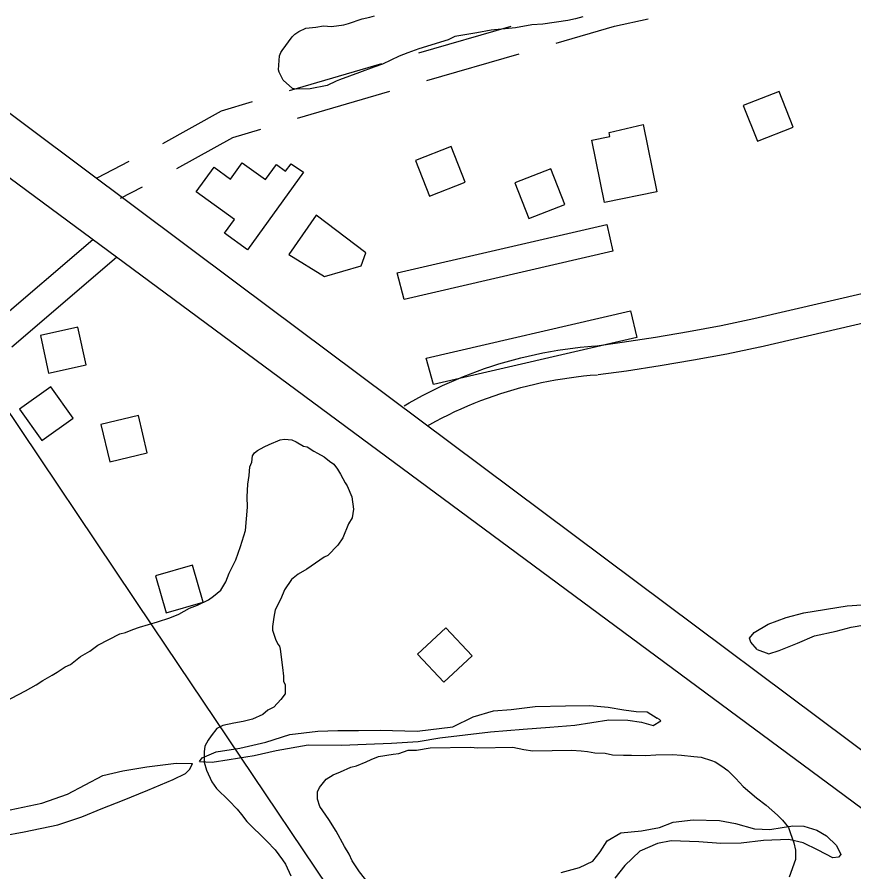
# Model space of a CAD drawing. Extents: x 3540316 to 3578335, y 553172 to 578787.
# Drawn here: x 3556853 to 3557723, y 565337 to 566226 of the extents above; entities that cross this region are included whole.
import ezdxf

# ---------------------------------------------------------------- set-up
doc = ezdxf.new("R2010")
doc.units = 0
for name, color, linetype in [('V-BLDG-OTLN', 7, 'Continuous'), ('V-ROAD-CNTR', 7, 'Continuous'), ('V-SITE-VEGE', 7, 'Continuous'), ('V-TOPO-SHOR', 7, 'Continuous'), ('V-UTIL-LINE', 7, 'Continuous'), ('V-WETL-SWMP', 7, 'Continuous')]:
    doc.layers.add(name, color=color, linetype=linetype)

msp = doc.modelspace()

# ---------------------------------------------------------------- linework, layer by layer
at = {"layer": 'V-BLDG-OTLN'}
for points in [[(3557607.69, 566134.52), (3557622.26, 566097.27), (3557659.51, 566111.84), (3557644.94, 566149.09)], [(3557503.56, 566114.67), (3557517.73, 566044.75), (3557463.34, 566033.73), (3557450.24, 566098.41), (3557469, 566102.2), (3557468.14, 566106.51)], [(3557266.8, 566077.23), (3557281.38, 566039.98), (3557318.63, 566054.55), (3557304.06, 566091.81)], [(3557150.55, 566064.95), (3557092.1, 565984.22), (3557068.2, 566001.54), (3557078.62, 566015.92), (3557038.96, 566044.55), (3557057.5, 566070.2), (3557074.45, 566057.97), (3557086.69, 566074.88), (3557110.96, 566057.3), (3557122.33, 566073.04), (3557131.94, 566066.12), (3557137.56, 566073.9)], [(3557370.28, 566054.12), (3557384.85, 566016.87), (3557422.1, 566031.44), (3557407.53, 566068.69)], [(3557215.11, 565981.08), (3557163.54, 566020.53), (3557135.37, 565979.51), (3557172.35, 565956.71), (3557210.57, 565967.6)], [(3557247.92, 565960.37), (3557465.79, 566010.68), (3557472.21, 565982.89), (3557255.15, 565932.77)], [(3557278.04, 565871.58), (3557490.47, 565921.03), (3557496.92, 565893.33), (3557285.68, 565844.16)], [(3556916, 565903.78), (3556876.93, 565895.21), (3556885.5, 565856.14), (3556924.57, 565864.71)], [(3556855.26, 565818.53), (3556878.55, 565786), (3556911.07, 565809.29), (3556887.78, 565841.81)], [(3556939.97, 565802.84), (3556949.23, 565763.93), (3556988.14, 565773.18), (3556978.88, 565812.1)], [(3556996.63, 565645.42), (3557007.59, 565606.95), (3557046.06, 565617.91), (3557035.1, 565656.38)], [(3557298.36, 565591.22), (3557269.13, 565563.91), (3557296.44, 565534.69), (3557325.67, 565562)]]:
    msp.add_lwpolyline(points, close=True, dxfattribs=at)
at = {"layer": 'V-ROAD-CNTR'}
for points in [[(3553733.27, 568422.68), (3555559.56, 567083.15), (3556383.77, 566471.86), (3557080.84, 565950.17), (3558260.08, 565068.63), (3559929, 563836.4), (3560761.69, 563207.44)], [(3562447.91, 561906.29), (3561783.79, 562398.17), (3561237.94, 562795.02), (3560747.39, 563166.44), (3559829.49, 563849.13), (3558932.39, 564513.01), (3557712.68, 565416.8), (3556649.55, 566203.32), (3555718.96, 566897.01), (3553740.93, 568355.98)], [(3557618.47, 565912.82), (3559497.29, 566348.45)], [(3557413.09, 566199.38), (3557473.7, 566216.99), (3557508.72, 566224.49)], [(3557270.28, 566189.14), (3557366.31, 566217.04)], [(3557278.65, 566160.33), (3557374.68, 566188.23)], [(3557135.84, 566150.09), (3557231.87, 566177.99)], [(3557144.21, 566121.28), (3557240.24, 566149.18)], [(3557004.34, 566095.07), (3557065.27, 566129), (3557097.4, 566138.61)], [(3557018.93, 566068.86), (3557077, 566101.19), (3557105.99, 566109.87)], [(3556936.07, 566059.34), (3556969.41, 566076.57)], [(3556960.37, 566038.13), (3556983.18, 566049.91)], [(3556931.38, 565994.81), (3556827.64, 565905.99)], [(3556956.13, 565976.51), (3556847.16, 565883.2)], [(3557625.24, 565883.59), (3558004.04, 565971.42)], [(3557452.93, 565884.31), (3557481.87, 565888.18), (3557516.34, 565893.6), (3557550.57, 565899.37), (3557584.59, 565905.7), (3557618.77, 565912.89)], [(3557255.04, 565821.98), (3557260.33, 565825.11), (3557267.17, 565828.97), (3557274.08, 565832.75), (3557281.05, 565836.36), (3557288.04, 565839.86), (3557295.13, 565843.26), (3557302.31, 565846.52), (3557309.45, 565849.63), (3557316.73, 565852.67), (3557324.03, 565855.53), (3557331.42, 565858.31), (3557338.81, 565860.91), (3557346.21, 565863.4), (3557353.68, 565865.78), (3557361.28, 565868.04), (3557368.84, 565870.11), (3557376.38, 565872.08), (3557384.05, 565873.93), (3557391.68, 565875.64), (3557399.42, 565877.23), (3557407.16, 565878.63), (3557414.82, 565879.93), (3557422.63, 565881.12), (3557430.45, 565882.12), (3557438.18, 565883.02), (3557446.01, 565883.8), (3557453.78, 565884.4)], [(3557456.91, 565854.57), (3557486.18, 565858.49), (3557521.16, 565863.99), (3557555.81, 565869.83), (3557590.43, 565876.27), (3557624.94, 565883.53)], [(3557279.65, 565801.56), (3557281.74, 565802.74), (3557288.18, 565806.27), (3557294.67, 565809.63), (3557301.24, 565812.92), (3557307.82, 565816.07), (3557314.5, 565819.11), (3557321.22, 565822.03), (3557328, 565824.86), (3557334.79, 565827.53), (3557341.67, 565830.12), (3557348.57, 565832.54), (3557355.56, 565834.9), (3557362.51, 565837.11), (3557369.51, 565839.19), (3557376.58, 565841.12), (3557383.68, 565842.98), (3557390.84, 565844.71), (3557397.98, 565846.3), (3557405.11, 565847.77), (3557412.35, 565849.08), (3557419.59, 565850.31), (3557426.79, 565851.41), (3557434.1, 565852.34), (3557441.41, 565853.2), (3557448.64, 565853.92), (3557456.06, 565854.48)]]:
    msp.add_lwpolyline(points, dxfattribs=at)
at = {"layer": 'V-SITE-VEGE'}
for points in [[(3557440.84, 566226.53), (3557433.38, 566224.38), (3557425.23, 566222.9), (3557399.41, 566219.13), (3557387.85, 566218.28), (3557370.87, 566215.32), (3557345.71, 566212.92), (3557330.77, 566209.99), (3557307.68, 566206.25), (3557300.92, 566202.75), (3557270.42, 566193.47), (3557258.9, 566189.22), (3557250.1, 566185.69), (3557232.52, 566177.27), (3557223.71, 566174.42), (3557208.81, 566168.76), (3557187.81, 566160.98), (3557184.43, 566159.57), (3557174.96, 566155.35), (3557157.3, 566151.69), (3557143.01, 566151.49), (3557138.92, 566152.11), (3557129.26, 566160.83), (3557125.06, 566168.94), (3557124.34, 566171.65), (3557125.5, 566185.96), (3557126.81, 566189.39), (3557128.14, 566191.45), (3557138.83, 566205.9), (3557141.52, 566208.66), (3557145.56, 566211.44), (3557153, 566214.95), (3557163.2, 566215.78), (3557171.35, 566217.25), (3557179.53, 566216.69), (3557192.45, 566218.23), (3557197.19, 566219.66), (3557211.42, 566224.63), (3557219.57, 566226.11), (3557224.31, 566227.54)], [(3557069.71, 565639.01), (3557073.38, 565648.19), (3557080.02, 565661.98), (3557085.15, 565675.75), (3557090.23, 565692.56), (3557092.16, 565716.93), (3557092, 565727.57), (3557092.58, 565740.51), (3557093.96, 565749.67), (3557094.6, 565758.8), (3557096.81, 565763.4), (3557097.47, 565770.25), (3557099.71, 565773.33), (3557102.72, 565775.65), (3557109.51, 565779.56), (3557114.8, 565781.92), (3557126.14, 565786.64), (3557130.69, 565787.47), (3557138.31, 565786.82), (3557142.9, 565784.6), (3557150.58, 565780.15), (3557154.39, 565779.45), (3557161.3, 565774.98), (3557165.14, 565772.76), (3557172.04, 565769.05), (3557177.43, 565764.56), (3557182.03, 565761.59), (3557185.91, 565756.32), (3557189.03, 565751.04), (3557193.73, 565741.98), (3557196.05, 565738.97), (3557200.78, 565727.63), (3557202.49, 565714.72), (3557201.1, 565705.58), (3557197.39, 565699.44), (3557191.51, 565684.9), (3557186.3, 565677.21), (3557175.81, 565666.41), (3557172.03, 565664.84), (3557153.95, 565652.4), (3557144.9, 565646.95), (3557138.13, 565641.52), (3557130.68, 565630.77), (3557127.01, 565621.58), (3557121.09, 565610.09), (3557119.68, 565602.46), (3557118.3, 565592.55), (3557118.36, 565588.75), (3557121.53, 565579.67), (3557123.89, 565574.38), (3557125.45, 565572.12), (3557126.25, 565569.09), (3557128.81, 565550.11), (3557129.7, 565540.99), (3557129.78, 565535.67), (3557131.35, 565531.89), (3557131.49, 565522.76), (3557127.01, 565516.61), (3557119.52, 565508.89), (3557113.48, 565505.76), (3557108.22, 565501.12), (3557097.64, 565496.41), (3557087.78, 565493.98), (3557077.92, 565492.32), (3557066.54, 565489.87), (3557060.5, 565486.74), (3557054.53, 565479.05), (3557051.55, 565474.44), (3557047.84, 565468.3), (3557047.17, 565462.2), (3557047.32, 565451.56), (3557049.72, 565443.22), (3557055.23, 565431.13), (3557059.89, 565424.35), (3557073, 565411.61), (3557081.5, 565402.61), (3557086.14, 565397.35), (3557091.58, 565389.82), (3557112.41, 565369.58), (3557120.91, 565360.58), (3557128.67, 565350.04), (3557131.77, 565345.52), (3557137.27, 565333.43)], [(3556832.71, 565510.82), (3556861.4, 565525.69), (3556872.72, 565531.94), (3556879.5, 565536.6), (3556889.31, 565542.07), (3556894.59, 565545.19), (3556902.88, 565550.63), (3556908.17, 565552.99), (3556918.69, 565561.51), (3556928.5, 565566.98), (3556936.78, 565573.19), (3556959.43, 565584.92), (3556965.49, 565586.53), (3556973.05, 565589.69), (3556979.87, 565592.07), (3556998.8, 565597.67), (3557011.67, 565601.66), (3557020.75, 565605.59), (3557032.07, 565611.84), (3557040.39, 565615.01), (3557051.72, 565620.49), (3557056.99, 565624.37), (3557064.51, 565630.57), (3557069.71, 565639.01)], [(3557222.75, 565319.63), (3557208.79, 565337.68), (3557201.02, 565348.98), (3557197.88, 565355.78), (3557193.2, 565364.08), (3557184.6, 565379.93), (3557176.82, 565391.99), (3557167.49, 565405.54), (3557165.1, 565413.11), (3557164.99, 565420.72), (3557167.21, 565425.32), (3557173.93, 565433.78), (3557181.47, 565438.46), (3557189.03, 565441.61), (3557199.61, 565446.33), (3557205.68, 565447.94), (3557215.51, 565451.88), (3557220.8, 565454.24), (3557228.36, 565457.39), (3557243.54, 565459.89), (3557249.61, 565460.74), (3557259.45, 565463.93), (3557267.82, 565464.05), (3557282.24, 565466.54), (3557324.06, 565467.15), (3557331.68, 565466.5), (3557368.19, 565467.03), (3557379.63, 565464.91), (3557388.78, 565463.52), (3557429.08, 565464.11), (3557438.98, 565463.49), (3557445.84, 565462.83), (3557453.46, 565461.42), (3557464.12, 565460.81), (3557471.75, 565459.4), (3557483.17, 565458.8), (3557491.54, 565458.93), (3557506, 565458.37), (3557516.63, 565459.29), (3557534.12, 565459.54), (3557543.26, 565458.91), (3557556.21, 565457.58), (3557563.83, 565456.93), (3557574.53, 565453.28), (3557578.36, 565451.81), (3557585.27, 565447.35), (3557591.42, 565442.88), (3557599.91, 565434.63), (3557607.63, 565426.38), (3557621.5, 565414.41), (3557631.5, 565406.94), (3557643.06, 565396.46), (3557648.46, 565391.22), (3557654.65, 565383.7), (3557656.25, 565378.4), (3557660.21, 565367.81), (3557661.84, 565360.22), (3557661.98, 565350.34), (3557655.4, 565331.98)]]:
    msp.add_lwpolyline(points, dxfattribs=at)
at = {"layer": 'V-TOPO-SHOR'}
for points in [[(3557622.13, 565568.64), (3557615.59, 565576.23), (3557614.06, 565580.6), (3557618.86, 565586.52), (3557633.36, 565595.02), (3557652.28, 565602.12), (3557670.75, 565606.78), (3557715.51, 565614.26), (3557746.2, 565616.17)], [(3557622.13, 565568.64), (3557634.3, 565564.31), (3557644.98, 565567.88), (3557663.89, 565575.47), (3557681.82, 565583.05), (3557704.19, 565587.76), (3557719.73, 565591.89), (3557733.84, 565594.53)], [(3557042.39, 565452.34), (3557045.26, 565456.28), (3557059.8, 565462.34), (3557084.13, 565466.11), (3557111.35, 565472.36), (3557136.11, 565480.52), (3557165.32, 565483.87), (3557186.28, 565484.66), (3557207.74, 565484.48), (3557230.17, 565484.81), (3557268.71, 565483.9), (3557305.71, 565488.34), (3557327.02, 565498.89), (3557347.9, 565505.05), (3557366.42, 565506.29), (3557391.24, 565509.58), (3557422.93, 565510.04), (3557448.29, 565510.41), (3557467.33, 565508.73), (3557483.47, 565506.04), (3557496.17, 565504.27), (3557507.88, 565503.95), (3557518.22, 565497.28)], [(3557042.39, 565452.34), (3557055.57, 565451.55), (3557073.09, 565454.24), (3557099.36, 565458.53), (3557122.21, 565463.73), (3557155.28, 565469.58), (3557189.92, 565469.11), (3557215.75, 565470.46), (3557242.07, 565471.33), (3557269.84, 565473.19), (3557292.22, 565476.93), (3557344.8, 565483.06), (3557378.9, 565485.99), (3557406.67, 565487.86), (3557432.49, 565490.18), (3557468.01, 565495.57), (3557487.52, 565495.37), (3557501.7, 565493.14), (3557513.94, 565489.9), (3557521.9, 565494.64), (3557520.69, 565495.97), (3557518.22, 565497.28)], [(3556832.02, 565399.18), (3556878.57, 565409.09), (3556905.2, 565418.24), (3556941.88, 565437.74), (3556962.73, 565442.42), (3556987.48, 565446.67), (3557018.07, 565450.52), (3557033.64, 565450.26), (3557035.1, 565450.28)], [(3556837.72, 565374.94), (3556860.03, 565379.15), (3556894.95, 565386.47), (3556920.13, 565394.61), (3556941.89, 565403.69), (3556962.2, 565411.77), (3556988.8, 565422.37), (3557014.91, 565433.45), (3557027.95, 565439.96), (3557032.27, 565444.4), (3557035.1, 565450.28)]]:
    msp.add_lwpolyline(points, dxfattribs=at)
at = {"layer": 'V-UTIL-LINE'}
msp.add_lwpolyline([(3556816.5, 565856.28), (3556993.98, 565592.25), (3557266.7, 565186.8), (3557806.01, 564441.34), (3558083.63, 564015.42), (3558195.91, 563848.19), (3558268.58, 563684.87), (3558431.4, 563180.51), (3558569.14, 562683.34), (3558604.44, 562493.79), (3558621.69, 562305), (3558625.44, 561749.79), (3558562.92, 561665.3), (3558537.88, 561566.9), (3558536.48, 561493.35), (3558661.01, 561375.18), (3559431.83, 560502.15), (3560273.97, 559559.02), (3560869.81, 558922.82), (3561068.87, 558704.06)], dxfattribs=at)
at = {"layer": 'V-WETL-SWMP'}
msp.add_lwpolyline([(3557418.33, 565336.87), (3557437.29, 565342.03), (3557451.36, 565348.58), (3557459.02, 565358.45), (3557466.18, 565369.79), (3557480.22, 565378.29), (3557501.67, 565380.07), (3557520.66, 565383.76), (3557534.73, 565389.33), (3557555.69, 565391.59), (3557583.04, 565391.01), (3557599.68, 565387.83), (3557619.29, 565382.26), (3557635.41, 565381.52), (3557648.08, 565383.65), (3557659.28, 565385.28), (3557670.51, 565384.95), (3557684.24, 565380.76), (3557694.09, 565375.04), (3557704.49, 565364.94), (3557709.02, 565355.73), (3557706.62, 565352.77), (3557700.77, 565352.2), (3557685.52, 565360.27), (3557669.79, 565367.86), (3557655.09, 565371.06), (3557628.74, 565370.19), (3557605.35, 565367.41), (3557584.36, 565367.11), (3557561.39, 565368.73), (3557532.58, 565369.77), (3557518.46, 565367.13), (3557500.02, 565359.05), (3557484.62, 565344.18), (3557474.07, 565330.85)], dxfattribs=at)

doc.saveas('drawing.dxf')
